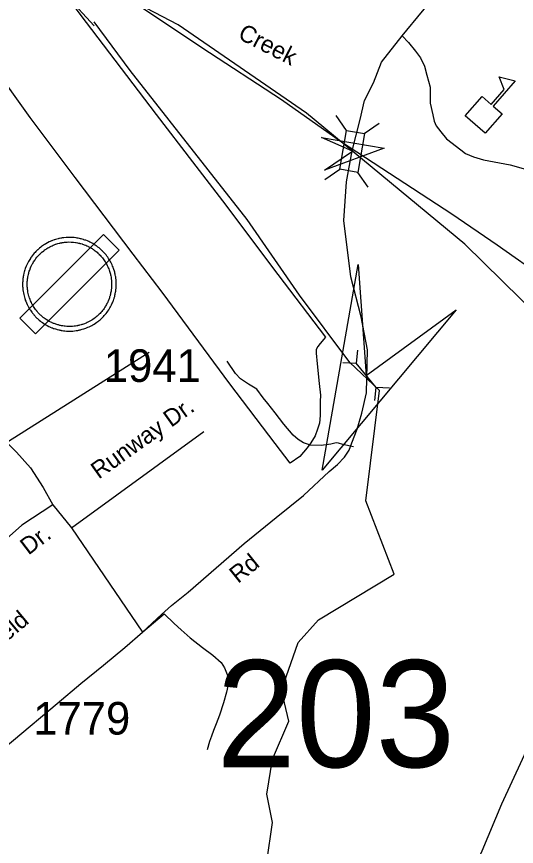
# Model space of a CAD drawing. Extents: x 884530 to 1028605, y 526725 to 653634.
# Drawn here: x 975781 to 977698, y 581781 to 584961 of the extents above; entities that cross this region are included whole.
import ezdxf

# ---------------------------------------------------------------- set-up
doc = ezdxf.new("R2010")
doc.units = 0
for name, color, linetype in [('Exist Aviation Commercial or Municipal Perimeter Paved', 7, 'Continuous'), ('Exist Aviation Field Marked Auxiliary CELL', 7, 'Continuous'), ('Exist Cultural Educational Facility Elementary CELL', 7, 'Continuous'), ('Exist Hydrographic Creek Single Shore', 7, 'Continuous'), ('Exist Hydrographic Creek Single Shore Label', 7, 'Continuous'), ('Exist Road Non-System Type 51', 7, 'Continuous'), ('Exist Road Secondary Structure Culvert Attributed CELL', 7, 'Continuous'), ('Exist Road Secondary Structure Culvert CELL', 7, 'Continuous'), ('Exist Road Secondary Structure Standard Bridge Attributed CELL', 7, 'Continuous'), ('Exist Road Secondary Structure Standard Bridge CELL', 7, 'Continuous'), ('Exist Road Secondary Structure Standard Bridge Number Label', 7, 'Continuous'), ('Exist Road Secondary Type 51 Attributed', 7, 'Continuous'), ('Exist Road Secondary Type 51 Label', 7, 'Continuous'), ('Exist Road Secondary Type 51 Number Label', 7, 'Continuous'), ('Exist Utilities Electrical Transmission Line', 7, 'Continuous')]:
    doc.layers.add(name, color=color, linetype=linetype)

msp = doc.modelspace()

# ---------------------------------------------------------------- linework, layer by layer
at = {"layer": 'Exist Aviation Commercial or Municipal Perimeter Paved'}
for points in [[(975738.8, 585356.2), (975813.3, 585253.5), (976023.7, 584970), (976316.6, 584585.6), (976456.4, 584404.7), (976571.2, 584254.6), (976783.6, 583973), (976966, 583732.7), (976945, 583708.2), (976936.6, 583696.5), (976930.2, 583684.7), (976929.7, 583670.7), (976934.3, 583630.6), (976941.7, 583554.2), (976946.3, 583510.1), (976945.4, 583486.1), (976945.5, 583432.1), (976942.5, 583402.1), (976935.6, 583380.3), (976926.7, 583354.6), (976909.8, 583327.2), (976895.2, 583307.6), (976867.9, 583274.6), (976830.4, 583249.4)], [(976830.4, 583249.4), (976773.2, 583325), (976598.9, 583553.2), (976338.9, 583904.3), (976228, 584050.4), (976005.9, 584344.2), (975833.9, 584574.3), (975683, 584783.8)]]:
    msp.add_lwpolyline(points, dxfattribs=at)
at = {"layer": 'Exist Aviation Field Marked Auxiliary CELL'}
for points in [[(976174.6, 584065.4), (976114.3, 584125.7), (975793.3, 583804.7), (975853.6, 583744.4)], [(975898.3, 583777.1), (975905, 583773.7), (975908.6, 583772), (975910.4, 583771.2), (975916.3, 583768.6), (975917, 583768.3), (975918.5, 583767.8), (975923.1, 583766.1), (975925.7, 583765.1), (975930.4, 583763.7), (975934.3, 583762.4), (975936.9, 583761.7), (975942.8, 583760.2), (975944.2, 583759.9), (975946.6, 583759.4), (975950.4, 583758.6), (975951.7, 583758.4), (975953.5, 583758), (975955.9, 583757.7), (975961.3, 583756.8), (975966.4, 583756.3), (975972.7, 583755.7), (975978.4, 583755.6), (975981.6, 583755.4), (975985.3, 583755.4), (975990.5, 583755.4), (975996.6, 583755.8), (976003.9, 583756.5), (976010.3, 583757.3), (976015.8, 583758.4), (976018.7, 583758.8), (976019.5, 583759), (976021.1, 583759.4), (976023.4, 583759.9), (976026.5, 583760.6), (976028.5, 583761), (976033.2, 583762.3), (976037.3, 583763.6), (976039, 583764.1), (976047.4, 583767), (976054.9, 583770), (976059.3, 583772), (976064.6, 583774.5), (976070.1, 583777.4), (976074.2, 583779.6), (976078.9, 583782.5), (976083.4, 583785.4), (976088.7, 583789.1), (976093.4, 583792.7), (976095.4, 583794.2), (976096.3, 583794.9), (976098.2, 583796.5), (976101.5, 583799.2), (976106.8, 583804), (976110.8, 583808), (976114.1, 583811.3), (976117.7, 583815.1), (976121.2, 583819.1), (976124.3, 583823), (976128.4, 583828.3), (976131.4, 583832.5), (976134.7, 583837.4), (976137.7, 583842.3), (976139, 583844.4), (976141.4, 583848.7), (976143.7, 583853.1), (976145.3, 583856.2), (976147, 583859.8), (976148.6, 583863.4), (976151.5, 583870.4), (976152.4, 583872.9), (976154.1, 583877.4), (976155.1, 583880.8), (976155.7, 583882.8), (976156.6, 583885.6), (976157.4, 583888.4), (976158.4, 583892.7), (976159.4, 583896.7), (976161.1, 583905.7), (976161.4, 583907.1), (976162, 583912.1), (976162.5, 583916), (976162.8, 583919), (976163.3, 583925.5), (976163.5, 583933.2), (976163.6, 583938.3), (976163.3, 583945), (976162.8, 583950.9), (976162.6, 583953.8), (976162.3, 583956.2), (976161.9, 583959.1), (976161.3, 583963.5), (976160.9, 583965.5), (976159.9, 583970.7), (976159.7, 583972.3), (976159.2, 583974.3), (976158.3, 583977.7), (976157.4, 583981.6), (976156.2, 583985.7), (976154.6, 583991), (976154.3, 583992), (976153.1, 583995.5), (976151.4, 583999.9), (976149.5, 584004.7), (976147.5, 584009.7), (976145.2, 584014.1), (976142.6, 584019.3), (976140.3, 584023.3), (976139.1, 584025.6), (976138.2, 584026.9), (976136.2, 584030.3), (976133.7, 584034.3), (976130.6, 584038.7), (976127.7, 584042.6), (976124.4, 584047.2), (976121.7, 584050.3), (976118, 584054.6), (976114.5, 584058.4), (976111.1, 584061.9), (976110.2, 584062.8), (976108.2, 584064.7), (976105.3, 584067.4), (976101.3, 584071.1), (976097.4, 584074.2), (976093.3, 584077.4), (976089.8, 584080.1), (976088.4, 584081.2), (976087.5, 584081.8), (976086, 584082.8), (976083, 584084.8), (976080.1, 584086.7), (976077.4, 584088.4), (976073.3, 584090.8), (976066.4, 584094.6), (976063.1, 584096.2), (976062.2, 584096.7), (976057.9, 584098.7), (976053.1, 584100.9), (976046.5, 584103.4), (976043.5, 584104.4), (976039.8, 584105.7), (976038.1, 584106.3), (976033, 584107.9), (976028.4, 584109.1), (976026.7, 584109.5), (976022.4, 584110.4), (976017.8, 584111.5), (976013.2, 584112.2), (976010, 584112.8), (976001.9, 584113.7), (976000.5, 584113.9), (975996.3, 584114.2), (975992, 584114.5), (975990.9, 584114.5), (975981, 584114.8), (975974.9, 584114.5), (975971.2, 584114.2), (975963.1, 584113.5), (975962.4, 584113.4), (975959.3, 584112.9), (975955.8, 584112.4), (975953.3, 584112.1), (975951.3, 584111.7), (975945.9, 584110.6), (975943.1, 584110), (975940.4, 584109.3), (975935, 584107.9), (975930.1, 584106.3), (975926.3, 584105.2), (975925.3, 584104.8), (975918.8, 584102.5), (975916.6, 584101.6), (975915.2, 584101), (975909.9, 584098.8), (975906.4, 584097.1), (975900.1, 584094.1), (975896.7, 584092), (975891.8, 584089.2), (975888.2, 584087.1), (975884.3, 584084.5), (975881.3, 584082.5), (975877.1, 584079.5), (975874.7, 584077.6), (975869.1, 584073.2), (975868, 584072.3), (975865.1, 584069.7), (975862.3, 584067.2), (975861.6, 584066.6), (975858.9, 584064), (975854.9, 584060.1), (975852.2, 584057), (975849.2, 584054), (975845.3, 584049.5), (975841.1, 584044.1), (975837.8, 584039.4), (975836.9, 584038.3), (975836.2, 584037.2), (975834.7, 584035), (975834.1, 584034), (975831.7, 584030.5), (975827.8, 584023.8), (975827.5, 584023.3), (975826.5, 584021.6), (975825.6, 584019.8), (975822.8, 584014.4), (975821.6, 584011.8), (975818.2, 584004.3), (975814.8, 583995.4), (975813.2, 583990.9), (975811.7, 583986.1), (975811.4, 583984.7), (975810.6, 583982.2), (975809.5, 583978.1), (975809.3, 583976.9), (975807.8, 583970.4), (975807.3, 583967.7), (975807, 583965.6), (975806.2, 583961), (975806, 583959.5), (975805.8, 583958), (975805.4, 583954.3), (975804.9, 583949.7), (975804.8, 583947.8), (975804.7, 583946), (975804.4, 583941.3), (975804.4, 583939.1), (975804.3, 583935.1), (975804.3, 583931.8), (975804.5, 583926.7), (975804.8, 583922.4), (975804.8, 583921), (975805.2, 583917), (975805.8, 583911.9), (975806.2, 583909.5), (975806.5, 583907.5), (975807.4, 583901.9), (975808.6, 583896.2), (975809.9, 583890.6), (975811.4, 583885), (975812.7, 583881), (975814.3, 583876), (975814.8, 583874.4), (975816.4, 583870.3), (975818.9, 583864), (975821.9, 583857.5), (975824.5, 583852.4), (975825.4, 583850.5), (975826.4, 583848.6), (975828.4, 583845.2), (975829, 583844.3), (975831.4, 583840.1), (975834.2, 583835.9), (975836.6, 583832.3), (975837.1, 583831.6), (975839.8, 583827.9), (975840.7, 583826.7), (975842.1, 583824.8), (975843.2, 583823.4), (975844.4, 583822), (975845.9, 583820.1), (975847.3, 583818.4), (975848.1, 583817.5), (975850, 583815.5), (975852.9, 583812.2), (975854.2, 583810.8), (975856.9, 583808.1), (975859.4, 583805.6), (975861.1, 583803.9), (975863.1, 583802.2), (975866.7, 583799), (975868.2, 583797.6), (975872.6, 583794.1), (975874.8, 583792.4), (975876, 583791.5), (975880.7, 583788.1), (975885.2, 583785.2), (975891.4, 583781.2)], [(975906.7, 583792.7), (975900.6, 583796.5), (975894.9, 583800), (975890.9, 583802.7), (975886.7, 583805.7), (975885.6, 583806.5), (975883.7, 583808.1), (975879.7, 583811.3), (975878.3, 583812.4), (975875.1, 583815.3), (975873.3, 583816.9), (975871.7, 583818.4), (975869.5, 583820.6), (975867.1, 583823.1), (975865.9, 583824.4), (975863.2, 583827.3), (975861.6, 583829.1), (975860.8, 583830), (975859.6, 583831.5), (975858.2, 583833.2), (975857.2, 583834.5), (975856.1, 583835.7), (975854.9, 583837.4), (975854.1, 583838.5), (975851.6, 583841.8), (975851.2, 583842.5), (975849, 583845.7), (975846.5, 583849.5), (975844.3, 583853.3), (975843.8, 583854.1), (975842.1, 583857.2), (975841.1, 583858.9), (975840.3, 583860.6), (975837.9, 583865.2), (975835.3, 583871), (975833, 583876.7), (975831.6, 583880.4), (975831.1, 583881.8), (975829.6, 583886.3), (975828.5, 583889.9), (975827.1, 583895), (975825.9, 583900), (975824.9, 583905.2), (975824.1, 583910.3), (975823.8, 583912.1), (975823.5, 583914.2), (975822.9, 583918.8), (975822.6, 583922.4), (975822.5, 583923.6), (975822.3, 583927.5), (975822.1, 583932.1), (975822.1, 583935.1), (975822.2, 583938.7), (975822.2, 583940.7), (975822.4, 583944.9), (975822.5, 583946.6), (975822.7, 583948.3), (975823.1, 583952.4), (975823.4, 583955.7), (975823.6, 583957.1), (975823.8, 583958.4), (975824.5, 583962.6), (975824.8, 583964.4), (975825.3, 583966.9), (975826.6, 583972.8), (975826.8, 583973.8), (975827.8, 583977.5), (975828.5, 583979.8), (975828.8, 583981.1), (975830.1, 583985.4), (975831.5, 583989.5), (975834.6, 583997.5), (975837.7, 584004.2), (975838.7, 584006.5), (975841.3, 584011.4), (975842.1, 584013), (975843, 584014.6), (975843.3, 584015), (975846.8, 584021), (975848.9, 584024.2), (975849.5, 584025.1), (975850.8, 584027.1), (975851.5, 584028.1), (975852.3, 584029), (975855.3, 584033.3), (975859.1, 584038.2), (975862.6, 584042.2), (975865.2, 584044.9), (975867.7, 584047.7), (975871.3, 584051.2), (975873.7, 584053.5), (975874.3, 584054.1), (975876.9, 584056.4), (975879.5, 584058.7), (975880.5, 584059.5), (975885.6, 584063.5), (975887.7, 584065.2), (975891.5, 584067.9), (975894.2, 584069.7), (975897.7, 584072), (975900.9, 584074), (975905.3, 584076.5), (975908.4, 584078.4), (975914.1, 584081), (975917.2, 584082.5), (975922.1, 584084.5), (975923.2, 584085.1), (975925.3, 584085.9), (975931.1, 584088), (975932, 584088.3), (975935.4, 584089.4), (975939.9, 584090.8), (975944.7, 584092), (975947.1, 584092.6), (975949.6, 584093.2), (975954.5, 584094.2), (975956.3, 584094.5), (975958.6, 584094.8), (975961.7, 584095.3), (975964.5, 584095.7), (975965.1, 584095.8), (975972.4, 584096.5), (975975.8, 584096.7), (975981.3, 584097), (975990.2, 584096.7), (975991.2, 584096.7), (975995.1, 584096.5), (975998.8, 584096.2), (976000.1, 584096), (976007.4, 584095.2), (976010.3, 584094.7), (976014.4, 584094), (976018.6, 584093.1), (976022.4, 584092.2), (976024, 584091.8), (976028.2, 584090.7), (976032.7, 584089.3), (976034.3, 584088.8), (976037.6, 584087.6), (976040.3, 584086.7), (976046.2, 584084.5), (976050.6, 584082.5), (976054.5, 584080.6), (976055.3, 584080.3), (976058.3, 584078.8), (976064.5, 584075.4), (976068.1, 584073.2), (976070.6, 584071.7), (976073.2, 584070), (976075.9, 584068.2), (976077.2, 584067.2), (976078, 584066.7), (976079.3, 584065.7), (976082.5, 584063.3), (976086.2, 584060.4), (976089.7, 584057.6), (976093.3, 584054.3), (976095.9, 584051.8), (976097.7, 584050.2), (976098.5, 584049.3), (976101.6, 584046.2), (976104.7, 584042.8), (976108, 584038.9), (976110.5, 584036.1), (976113.5, 584032), (976116.1, 584028.4), (976118.9, 584024.5), (976121.1, 584020.8), (976122.9, 584017.8), (976123.7, 584016.6), (976124.8, 584014.5), (976126.9, 584011), (976129.2, 584006.3), (976131.2, 584002.3), (976133.1, 583997.8), (976134.8, 583993.5), (976136.3, 583989.5), (976137.4, 583986.4), (976137.7, 583985.4), (976139.1, 583980.7), (976140.2, 583977), (976141.1, 583973.5), (976141.8, 583970.4), (976142.3, 583968.6), (976142.5, 583967.2), (976143.4, 583962.5), (976143.7, 583960.7), (976144.2, 583956.8), (976144.6, 583954.1), (976144.9, 583951.9), (976145.1, 583949.4), (976145.5, 583944), (976145.8, 583938), (976145.7, 583933.4), (976145.6, 583926.4), (976145.1, 583920.6), (976144.8, 583917.9), (976144.3, 583914.3), (976143.8, 583909.9), (976143.5, 583908.6), (976142, 583900.5), (976141.1, 583896.9), (976140.2, 583893.1), (976139.5, 583890.5), (976138.7, 583888), (976138.2, 583886.2), (976137.2, 583883.1), (976135.7, 583879.1), (976134.9, 583876.8), (976132.3, 583870.5), (976130.9, 583867.3), (976129.3, 583864), (976127.9, 583861.2), (976125.8, 583857.3), (976123.6, 583853.4), (976122.4, 583851.5), (976119.8, 583847.1), (976116.8, 583842.6), (976114.1, 583838.8), (976110.4, 583834.1), (976107.6, 583830.6), (976104.5, 583827), (976101.2, 583823.5), (976098.3, 583820.6), (976094.6, 583817), (976089.9, 583812.7), (976086.8, 583810.2), (976085.1, 583808.8), (976084.4, 583808.2), (976082.5, 583806.8), (976078.3, 583803.6), (976073.5, 583800.2), (976069.5, 583797.6), (976065.2, 583795), (976061.6, 583793), (976056.6, 583790.4), (976051.8, 583788.2), (976047.8, 583786.3), (976041.1, 583783.7), (976033.6, 583781), (976032.1, 583780.6), (976028.4, 583779.4), (976024.1, 583778.3), (976022.3, 583777.9), (976019.5, 583777.2), (976017.4, 583776.8), (976016, 583776.4), (976015.3, 583776.3), (976012.6, 583775.9), (976007.7, 583774.9), (976001.9, 583774.2), (975995.4, 583773.6), (975989.9, 583773.2), (975985.2, 583773.2), (975981.8, 583773.2), (975978.9, 583773.3), (975973.8, 583773.5), (975968.1, 583774), (975963.6, 583774.5), (975958.7, 583775.3), (975956.5, 583775.6), (975954.9, 583775.9), (975953.7, 583776.1), (975950.3, 583776.8), (975948.1, 583777.2), (975946.9, 583777.5), (975941.5, 583778.9), (975939.2, 583779.5), (975935.7, 583780.6), (975931.4, 583782), (975929.1, 583782.8), (975925, 583784.3), (975923.7, 583784.8), (975923, 583785.1), (975917.7, 583787.4), (975916, 583788.2), (975912.9, 583789.7)]]:
    msp.add_lwpolyline(points, close=True, dxfattribs=at)
at = {"layer": 'Exist Cultural Educational Facility Elementary CELL'}
msp.add_lwpolyline([(977501.9, 584581), (977566.4, 584654.7), (977601.1, 584624.3), (977650.5, 584680.8), (977631.1, 584730.1), (977692.9, 584714.7), (977608.3, 584618), (977642.9, 584587.7), (977578.4, 584514)], close=True, dxfattribs=at)
at = {"layer": 'Exist Hydrographic Creek Single Shore'}
for points in [[(976079.4, 584925), (975975, 585038.7), (975675.8, 585509.5), (975225.8, 586069.3), (975065.7, 586264.9), (974484.1, 587014.8), (973700.9, 588048.4), (973301.1, 588600.3), (973084.6, 588749.5), (971699.7, 590172.2), (971641.6, 590183.2)], [(982306, 579019.5), (981781, 579626.9), (981631.8, 579784.5), (980924.4, 580558.7), (980728.2, 580810.3), (980314.9, 581400), (980101.3, 581732.6), (979940.6, 581913), (979774.6, 582175.6), (979376.7, 582725.1), (979119.2, 582992.8), (978559.7, 583453.7), (978066.7, 583660.6), (977976.4, 583660), (977786.1, 583808), (977500.7, 584088.3), (976892.9, 584590.7), (976401.3, 584929.1), (975915, 585182.9)], [(976643, 581559.3), (976740.4, 581721.4), (976762.3, 581871.9), (976740.9, 581980.7), (976762.3, 582114.8), (976825.8, 582261.2), (976796.6, 582380), (976861.2, 582562.5), (976939.2, 582649.4), (977228.8, 582824.2), (977120.2, 583104.7), (977173, 583527.8), (977059.2, 583635.6), (976866.4, 583892.6), (976665.6, 584183.5), (976216.3, 584754.6), (976079, 584940.7)]]:
    msp.add_lwpolyline(points, dxfattribs=at)
at = {"layer": 'Exist Road Non-System Type 51'}
for p, q in [((975750.9, 583333.3), (976289.7, 583674.6)), ((976265.8, 582603.7), (976346.6, 582672))]:
    msp.add_line(p, q, dxfattribs=at)
for points in [[(977072.6, 583312.4), (977032.6, 583321.4), (977015.7, 583325.9), (977006.5, 583326.8), (976986.1, 583321.6), (976949.2, 583316.7), (976908.1, 583319), (976881.6, 583327.7), (976860.4, 583340.6), (976841.8, 583357), (976806.2, 583399.4), (976772.2, 583441.9), (976744.5, 583478.1), (976726.3, 583500.4), (976703, 583532.4), (976671, 583551.6), (976640.1, 583572.8), (976621, 583593), (976589, 583639.9)], [(976346.6, 582672), (976385.3, 582635.2), (976412.6, 582610.3), (976446.9, 582580.1), (976494.5, 582542.5), (976534.1, 582513.1), (976565.4, 582485.4), (976578.7, 582465.4), (976589, 582439.1), (976594.8, 582411.3), (976585.8, 582371.4), (976574.9, 582331.6), (976559.2, 582283.6), (976546.4, 582250.6), (976536, 582224.7), (976528.1, 582202.9), (976521.5, 582182.2), (976511.6, 582151.1)]]:
    msp.add_lwpolyline(points, dxfattribs=at)
at = {"layer": 'Exist Road Secondary Structure Culvert Attributed CELL'}
msp.add_lwpolyline([(977466.5, 583837), (976953.6, 583223), (977090.8, 584011.2), (977121.8, 583585.9)], close=True, dxfattribs=at)
at = {"layer": 'Exist Road Secondary Structure Culvert CELL'}
for p, q in [((977088.8, 583682.7), (977083, 583632.3)), ((977032.3, 583635.3), (977083, 583632.3)), ((977160.7, 583539.6), (977083, 583632.3)), ((977154.9, 583489.2), (977160.7, 583539.6)), ((977211.4, 583536.6), (977160.7, 583539.6))]:
    msp.add_line(p, q, dxfattribs=at)
at = {"layer": 'Exist Road Secondary Structure Standard Bridge Attributed CELL'}
msp.add_lwpolyline([(976950.2, 584497.7), (977190.4, 584455.9), (976961.4, 584372), (977069, 584445)], close=True, dxfattribs=at)
at = {"layer": 'Exist Road Secondary Structure Standard Bridge CELL'}
for p, q in [((977046.7, 584524.8), (977007.2, 584581.3)), ((977114.7, 584512.8), (977171.2, 584552.4)), ((976963.6, 584336.5), (977020.2, 584376)), ((977129.3, 584307.3), (977089.7, 584363.8))]:
    msp.add_line(p, q, dxfattribs=at)
msp.add_lwpolyline([(977020.2, 584376), (977046.4, 584524.8), (977115.9, 584512.6), (977089.7, 584363.8)], close=True, dxfattribs=at)
at = {"layer": 'Exist Road Secondary Type 51 Attributed'}
for points in [[(977259.2, 584887.4), (977338.3, 584981.9), (977415.9, 585074.4), (977538.7, 585210.2), (977660.4, 585351.4), (977736.1, 585430.9), (977777.6, 585477.5), (977844.1, 585565.4), (977916.9, 585665.1), (977958.5, 585713.7), (977992.2, 585756.4), (978025.8, 585805.4), (978057.2, 585846.3), (978093.2, 585903), (978114.4, 585936.4), (978127.3, 585960), (978150.8, 586001.1), (978173.6, 586054.5), (978207.4, 586121.8), (978231.6, 586189.6), (978243.4, 586236.8)], [(977068, 584446), (977098.9, 584567), (977116, 584639.6), (977150.3, 584706.3), (977180.1, 584786.2), (977259.2, 584887.4)], [(977259.2, 584887.4), (977284.5, 584861), (977310.8, 584828), (977330.6, 584802.7), (977346, 584770.9), (977354.8, 584735.7), (977367.6, 584690.4), (977366.6, 584629.1), (977377.1, 584584.7), (977382.4, 584560.1), (977390.5, 584542), (977407.7, 584519.5), (977430.2, 584492.5), (977484.6, 584449.6), (977502.1, 584436.5), (977533.7, 584423.4), (977571.2, 584412.1), (977674.4, 584392.3), (977741.8, 584373.9)], [(976264.3, 582601.5), (976336.8, 582669.6), (976375.9, 582704.4), (976439.6, 582754.5), (976653.5, 582942.1), (976776.5, 583041.1), (976881.4, 583125.7), (976979.4, 583217.7), (977011.9, 583244.1), (977038.3, 583272.5), (977056.5, 583298.9), (977066.7, 583327.4), (977087, 583380.2), (977105.2, 583441.1), (977123.5, 583518.3), (977126.8, 583683.6), (977103, 583810.5), (977063.3, 583963.8), (977035.7, 584178.9), (977046.2, 584327.4), (977068, 584446)], [(975713.4, 583356.6), (975781.6, 583291.1), (975834.2, 583231.9), (975883.6, 583156.1), (975919.7, 583090.3)], [(975992.1, 583001.4), (976498.8, 583370.2)], [(975919.7, 583090.3), (975801.3, 583011.3), (975719, 582938.8), (975696, 582892.7), (975728.9, 582810.4), (975732.2, 582728.1), (975709.2, 582672.1), (975554.5, 582543.7)], [(975919.7, 583090.3), (975992.1, 583001.4)], [(975992.1, 583001.4), (976264.3, 582601.5)], [(977449.8, 581515.9), (977566.3, 581763.3), (977641.4, 581944), (977807.5, 582302.4), (977896.9, 582524.2), (977929.1, 582602.9), (977982.7, 582651.2), (978136.4, 582729.9)], [(975126.3, 581653.5), (975190.9, 581712.7), (975242.9, 581751.7), (975300.1, 581796), (975362.2, 581849.1), (975500.3, 581962.3), (975635.4, 582078.4), (975769.5, 582187.9), (975936.9, 582328.5), (976027.7, 582405.3), (976114.2, 582475.4), (976196.6, 582542.6), (976264.3, 582601.5)]]:
    msp.add_lwpolyline(points, dxfattribs=at)
at = {"layer": 'Exist Utilities Electrical Transmission Line'}
msp.add_lwpolyline([(976233.2, 585014.8), (976491.4, 584841.7), (976796.9, 584643.1), (977023.5, 584483.1), (977181.9, 584379.5), (977450, 584204.3), (977624.1, 584086.1), (977809.7, 583955.5), (977886.9, 583874.8), (977957.9, 583782.3), (978073.1, 583644.1), (978163.7, 583541.1), (978371, 583287.6), (978580.3, 583032.2), (978808.8, 582754.1), (979015.7, 582490.8), (979142.7, 582340.2), (979315.5, 582130.1), (979565, 581819.4), (979737.4, 581601.2), (979868, 581440.6), (979942.7, 581345.8)], dxfattribs=at)

# ---------------------------------------------------------------- texts
at = {"layer": 'Exist Hydrographic Creek Single Shore Label'}
msp.add_text('Creek', height=65.62, rotation=332.9089, dxfattribs=at).set_placement((976626, 584878.2))
msp.add_text('Creek', height=65.62, rotation=332.9089, dxfattribs=at).set_placement((976626, 584878.2))
at = {"layer": 'Exist Road Secondary Structure Standard Bridge Number Label'}
msp.add_text('203', height=410.1, dxfattribs=at).set_placement((976547.8, 582084.3))
at = {"layer": 'Exist Road Secondary Type 51 Label'}
for s, rotation, p in [('Runway Dr.', 35.528, (976096.2, 583186.3)), ('Dr.', 37.3858, (975826.8, 582894.9)), ('Rd', 38.8424, (976630.5, 582786.2)), ('Fairfield', 39.8453, (975593.8, 582439.2))]:
    msp.add_text(s, height=65.62, rotation=rotation, dxfattribs=at).set_placement(p)
at = {"layer": 'Exist Road Secondary Type 51 Number Label'}
for s, p in [('1941', (976115.8, 583560.7)), ('1779', (975845.3, 582209.3))]:
    msp.add_text(s, height=125, dxfattribs=at).set_placement(p)

doc.saveas('drawing.dxf')
